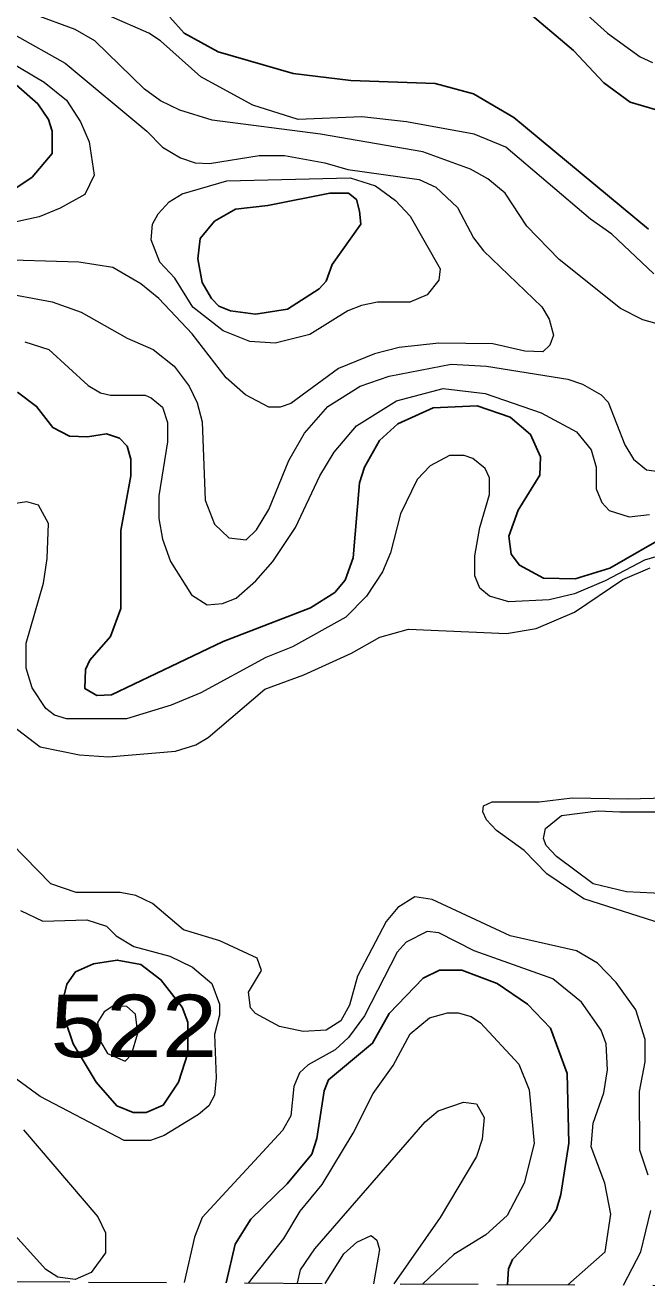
# Model space of a CAD drawing. Extents: x 577 to 602.9, y 7483.8 to 7511.6.
# Drawn here: x 586.879 to 587.677, y 7483.867 to 7485.485 of the extents above; entities that cross this region are included whole.
import ezdxf
from ezdxf.enums import TextEntityAlignment as Align

# ---------------------------------------------------------------- set-up
doc = ezdxf.new("R2010")
doc.units = 0
doc.header["$LTSCALE"] = 0.032
doc.linetypes.add('SHORT_DASHED', pattern=[2.7, 1.5, -1.2])
for name, color, linetype, lineweight in [('1', 7, 'Continuous', 25), ('2', 7, 'Continuous', 13), ('62', 7, 'SHORT_DASHED', 13)]:
    doc.layers.add(name, color=color, linetype=linetype, lineweight=lineweight)
doc.layers.add('61', color=7, linetype='Continuous')

msp = doc.modelspace()

# ---------------------------------------------------------------- linework, layer by layer
at = {"layer": '1'}
for points in [[(587.0648, 7485.4958), (587.0831, 7485.4751), (587.1268, 7485.4512), (587.223, 7485.4234), (587.297, 7485.4147), (587.4051, 7485.4107), (587.4544, 7485.3972), (587.5061, 7485.3669), (587.6787, 7485.2238)], [(587.6906, 7485.3765), (587.6556, 7485.3868), (587.6214, 7485.4115), (587.5825, 7485.4528), (587.5188, 7485.5069)], [(586.9145, 7484.9694), (586.8938, 7484.9964), (586.8692, 7485.0147)], [(587.7065, 7484.8334), (587.6294, 7484.7889), (587.5848, 7484.7753), (587.5443, 7484.7761), (587.5133, 7484.7928), (587.5029, 7484.8071), (587.4998, 7484.8302), (587.5117, 7484.8636), (587.5395, 7484.9081), (587.5403, 7484.932), (587.5276, 7484.9606), (587.5014, 7484.9829), (587.4592, 7484.9972), (587.4027, 7484.9948), (587.3574, 7484.9741), (587.3336, 7484.9527), (587.3145, 7484.9185), (587.3081, 7484.8986), (587.3002, 7484.8024), (587.2898, 7484.7737), (587.2763, 7484.7578), (587.2453, 7484.738), (587.1332, 7484.695), (586.9901, 7484.6266), (586.971, 7484.6258), (586.9559, 7484.6346), (586.9567, 7484.6592), (586.9622, 7484.6712), (586.9885, 7484.7014), (587.002, 7484.7372), (587.002, 7484.8374), (587.0147, 7484.9073), (587.0147, 7484.9288), (587.0099, 7484.9455), (587.0004, 7484.9558), (586.9837, 7484.9614), (586.959, 7484.9574), (586.936, 7484.9582), (586.9145, 7484.9694)], [(587.498, 7483.8702), (587.4993, 7483.8905), (587.5046, 7483.9022), (587.5514, 7483.9515), (587.561, 7483.9666), (587.5666, 7483.9857), (587.5769, 7484.0517), (587.5745, 7484.1408), (587.553, 7484.1988), (587.5236, 7484.2298), (587.4847, 7484.2561), (587.4393, 7484.2736), (587.4107, 7484.2736), (587.39, 7484.2632), (587.3463, 7484.2179), (587.3248, 7484.1797), (587.2684, 7484.1328), (587.2628, 7484.1185), (587.2533, 7484.0573), (587.2469, 7484.0374), (587.2151, 7483.9992), (587.1689, 7483.9541), (587.1486, 7483.9221), (587.1369, 7483.8723)]]:
    msp.add_lwpolyline(points, dxfattribs=at)
for points in [[(586.6775, 7485.2899), (586.7368, 7485.2676), (586.7637, 7485.2638), (586.8646, 7485.2745), (586.8883, 7485.2906), (586.9137, 7485.3208), (586.9137, 7485.3495), (586.9089, 7485.3646), (586.8954, 7485.3844), (586.8676, 7485.4091), (586.7952, 7485.4441), (586.7253, 7485.4695), (586.6378, 7485.483), (586.6147, 7485.483), (586.5869, 7485.4775), (586.575, 7485.4687), (586.5646, 7485.4512), (586.5686, 7485.4234), (586.5845, 7485.3964), (586.6195, 7485.3518), (586.6521, 7485.3137)], [(587.3083, 7485.2469), (587.3041, 7485.262), (587.2938, 7485.2699), (587.27, 7485.2699), (587.1904, 7485.254), (587.1491, 7485.2493), (587.1221, 7485.2342), (587.1038, 7485.2119), (587.1006, 7485.1856), (587.1061, 7485.1554), (587.1181, 7485.1348), (587.1276, 7485.1252), (587.1427, 7485.1189), (587.1745, 7485.1149), (587.2159, 7485.1212), (587.2564, 7485.1475), (587.2652, 7485.157), (587.2731, 7485.1785), (587.3097, 7485.2302)], [(586.9969, 7484.0993), (586.9702, 7484.1297), (586.9408, 7484.179), (586.9304, 7484.2092), (586.928, 7484.2362), (586.9328, 7484.2553), (586.9439, 7484.2712), (586.967, 7484.2815), (586.9972, 7484.2863), (587.0276, 7484.2806), (587.0533, 7484.2612), (587.0807, 7484.2259), (587.0879, 7484.2068), (587.0879, 7484.167), (587.0759, 7484.1297), (587.0561, 7484.1002), (587.0346, 7484.0907), (587.0179, 7484.0907)]]:
    msp.add_lwpolyline(points, close=True, dxfattribs=at)
at = {"layer": '2'}
for points in [[(587.5833, 7485.5141), (587.6262, 7485.4751)], [(587.7391, 7485.0886), (587.6715, 7485.1077), (587.6429, 7485.122), (587.5642, 7485.1848), (587.5228, 7485.2278), (587.495, 7485.2699), (587.4727, 7485.2882), (587.4505, 7485.3009), (587.3892, 7485.3232), (587.258, 7485.3455), (587.1189, 7485.3638), (587.0775, 7485.3765), (587.0529, 7485.3884), (587.0322, 7485.4035), (586.9686, 7485.4655), (586.9431, 7485.4799), (586.8899, 7485.4997)], [(587.6858, 7485.1666), (587.6318, 7485.2175), (587.6047, 7485.2365), (587.4958, 7485.3288), (587.4552, 7485.3455), (587.3686, 7485.3614), (587.3113, 7485.3677), (587.2294, 7485.3646), (587.1714, 7485.3828), (587.1046, 7485.4194), (587.0529, 7485.4655), (587.0378, 7485.4751), (586.9869, 7485.4974)], [(586.8652, 7485.4735), (586.9304, 7485.4369), (587.0354, 7485.3495), (587.0553, 7485.3288), (587.0783, 7485.3153), (587.0974, 7485.3089), (587.1157, 7485.3081), (587.1793, 7485.3184), (587.2119, 7485.3184), (587.2636, 7485.3089), (587.293, 7485.3002), (587.3845, 7485.2874), (587.4059, 7485.2779), (587.4338, 7485.2516), (587.4544, 7485.2127), (587.4672, 7485.196), (587.5419, 7485.1244), (587.5514, 7485.1085), (587.557, 7485.0878), (587.5522, 7485.0751), (587.5435, 7485.0664), (587.5204, 7485.0672), (587.4791, 7485.0767), (587.4099, 7485.0775), (587.359, 7485.0719), (587.3272, 7485.064), (587.2811, 7485.0449), (587.2199, 7485.0004), (587.2063, 7484.9956), (587.192, 7484.9956), (587.1618, 7485.0115), (587.1372, 7485.033), (587.0934, 7485.0894), (587.0505, 7485.1348), (587.0274, 7485.1538), (586.9916, 7485.1745), (586.9479, 7485.1817), (586.8334, 7485.1848)], [(587.6262, 7485.4751), (587.6683, 7485.4449), (587.6842, 7485.4377)], [(586.8421, 7485.4488), (586.9034, 7485.4123), (586.932, 7485.3892), (586.9503, 7485.3614), (586.9614, 7485.3359), (586.9678, 7485.293), (586.9559, 7485.2683), (586.9241, 7485.2508), (586.897, 7485.2397), (586.8207, 7485.223)], [(586.8445, 7485.1435), (586.9137, 7485.1308), (586.9511, 7485.1173), (587.0099, 7485.0839), (587.0433, 7485.0695), (587.0704, 7485.0481), (587.0894, 7485.0226), (587.0998, 7485.0012), (587.1061, 7484.9765), (587.1101, 7484.8763), (587.1221, 7484.8453), (587.1403, 7484.8278), (587.1626, 7484.8254), (587.1761, 7484.8382), (587.192, 7484.8644), (587.2175, 7484.9272), (587.2374, 7484.9622), (587.2676, 7484.9964), (587.3089, 7485.0226), (587.3463, 7485.0354), (587.4258, 7485.0505), (587.4711, 7485.0481), (587.5753, 7485.0314), (587.5944, 7485.025), (587.6182, 7485.0115), (587.627, 7485.002), (587.6485, 7484.9471), (587.6596, 7484.9288), (587.6763, 7484.9153), (587.7057, 7484.9113)], [(586.8787, 7485.0791), (586.9097, 7485.0695), (586.9598, 7485.0234), (586.9757, 7485.0139), (586.9885, 7485.0107), (587.033, 7485.0107), (587.0409, 7485.0075), (587.0553, 7484.9956), (587.0616, 7484.9757), (587.0616, 7484.9511), (587.0505, 7484.8819), (587.0505, 7484.8525), (587.0553, 7484.8262), (587.0656, 7484.7976), (587.0926, 7484.7547), (587.1125, 7484.7419), (587.1324, 7484.7435), (587.1499, 7484.7507), (587.1753, 7484.7729), (587.1968, 7484.7976), (587.2262, 7484.8413), (587.2572, 7484.9073), (587.2755, 7484.9376), (587.3041, 7484.9717), (587.3558, 7485.0035), (587.4155, 7485.0195), (587.4695, 7485.0131), (587.5411, 7484.9884), (587.5864, 7484.9638), (587.6055, 7484.9407), (587.6119, 7484.9185), (587.6119, 7484.8906), (587.619, 7484.8731), (587.6286, 7484.8628), (587.654, 7484.8549), (587.6803, 7484.858)], [(587.7666, 7484.8266), (587.6738, 7484.7993), (587.6233, 7484.7727), (587.584, 7484.7563), (587.5514, 7484.7483), (587.4998, 7484.7459), (587.4751, 7484.7531), (587.4624, 7484.7634), (587.456, 7484.7793), (587.456, 7484.8048), (587.4624, 7484.8413), (587.4751, 7484.8835), (587.4751, 7484.9049), (587.4695, 7484.9169), (587.4536, 7484.9296), (587.4425, 7484.9336), (587.4234, 7484.9336), (587.3988, 7484.9201), (587.3821, 7484.9026), (587.3606, 7484.8588), (587.3479, 7484.8087), (587.3375, 7484.7841), (587.3169, 7484.7531), (587.2906, 7484.726), (587.2222, 7484.6879), (587.1881, 7484.6743), (587.1046, 7484.629), (587.0664, 7484.6131), (587.0091, 7484.5956), (586.932, 7484.5956), (586.9169, 7484.6004), (586.9058, 7484.6091), (586.8883, 7484.6354), (586.8803, 7484.6608), (586.8803, 7484.6926), (586.9026, 7484.7698), (586.9074, 7484.8016), (586.9089, 7484.8461), (586.8962, 7484.87), (586.8811, 7484.8739), (586.8088, 7484.8636)], [(586.8326, 7484.6099), (586.8986, 7484.5598), (586.9487, 7484.5495), (586.9861, 7484.5471), (587.072, 7484.5543), (587.0982, 7484.5622), (587.1141, 7484.5718), (587.1865, 7484.6338), (587.2366, 7484.6521), (587.2978, 7484.6799), (587.3344, 7484.7006), (587.3709, 7484.7109), (587.4966, 7484.7054), (587.5347, 7484.7117), (587.584, 7484.7324), (587.6461, 7484.7745), (587.6811, 7484.7896)], [(587.6783, 7484.0105), (587.6678, 7484.0426), (587.6674, 7484.1176), (587.6747, 7484.1559), (587.6747, 7484.1845), (587.6628, 7484.2227), (587.6373, 7484.2577), (587.6135, 7484.2823), (587.5864, 7484.2982), (587.5014, 7484.3173), (587.4012, 7484.3642), (587.3789, 7484.3674), (587.3574, 7484.3539), (587.3423, 7484.3356), (587.3057, 7484.2656), (587.2954, 7484.2283), (587.2843, 7484.2084), (587.2652, 7484.1964), (587.2358, 7484.1949), (587.2055, 7484.2012), (587.1745, 7484.2179), (587.1682, 7484.2251), (587.1658, 7484.245), (587.1825, 7484.2728), (587.1769, 7484.2887), (587.1291, 7484.3112), (587.0823, 7484.3253), (587.0425, 7484.3587), (587.0211, 7484.369), (587.0012, 7484.373), (586.9447, 7484.373), (586.9121, 7484.3841), (586.8278, 7484.47)], [(586.8732, 7484.3499), (586.9018, 7484.3364), (586.9582, 7484.338), (586.9837, 7484.33), (586.9961, 7484.3176), (587.0185, 7484.3038), (587.0648, 7484.2913), (587.094, 7484.2772), (587.1188, 7484.2562), (587.1284, 7484.2298), (587.1284, 7484.2155), (587.1221, 7484.1909), (587.1244, 7484.1352), (587.1221, 7484.113), (587.1149, 7484.0994), (587.1014, 7484.0883), (587.0576, 7484.0613), (587.0401, 7484.0549), (587.006, 7484.0549)], [(587.5755, 7483.8698), (587.6231, 7483.9119), (587.6307, 7483.9604), (587.6227, 7484), (587.6055, 7484.047), (587.6079, 7484.0772), (587.6214, 7484.1161), (587.6262, 7484.1456), (587.6246, 7484.179), (587.6182, 7484.1964), (587.5928, 7484.2322), (587.5562, 7484.2624), (587.4552, 7484.2982), (587.4099, 7484.3213), (587.3948, 7484.3229), (587.3678, 7484.3094), (587.3566, 7484.2966), (587.3145, 7484.2147), (587.2938, 7484.1869), (587.2771, 7484.171), (587.2421, 7484.1519), (587.231, 7484.1416), (587.2238, 7484.1241), (587.2199, 7484.0867), (587.2095, 7484.0676), (587.1061, 7483.9563), (587.0966, 7483.9309), (587.0833, 7483.8726)], [(587.1659, 7483.8721), (587.2111, 7483.9293), (587.2318, 7483.9643), (587.2604, 7483.9984), (587.3002, 7484.0644), (587.3256, 7484.1153), (587.3511, 7484.1511), (587.3733, 7484.1917), (587.398, 7484.2123), (587.421, 7484.2187), (587.4346, 7484.2187), (587.4513, 7484.2139), (587.4632, 7484.206), (587.5125, 7484.1527), (587.526, 7484.1201), (587.5324, 7484.0509), (587.5196, 7484), (587.4974, 7483.9587), (587.4703, 7483.934), (587.429, 7483.9086), (587.3893, 7483.8709)], [(587.006, 7484.0549), (586.8986, 7484.1114), (586.8119, 7484.1742)], [(587.2287, 7483.8718), (587.2325, 7483.8892), (587.251, 7483.9158), (587.3924, 7484.0788), (587.4091, 7484.0931), (587.4417, 7484.1042), (587.4584, 7484.1018), (587.468, 7484.0843), (587.4656, 7484.0565), (587.4584, 7484.0342), (587.4115, 7483.9563), (587.3522, 7483.8711)], [(586.8771, 7484.0684), (586.9726, 7483.9571), (586.9821, 7483.9364), (586.9821, 7483.911), (586.9638, 7483.8855), (586.9435, 7483.8765), (586.9212, 7483.8795), (586.9058, 7483.8895), (586.8581, 7483.942)], [(587.6467, 7483.8694), (587.6691, 7483.9123), (587.6821, 7483.965)], [(587.2641, 7483.8716), (587.2882, 7483.9094), (587.3049, 7483.9245), (587.3232, 7483.9332), (587.3304, 7483.9269), (587.3336, 7483.915), (587.3261, 7483.8712)]]:
    msp.add_lwpolyline(points, dxfattribs=at)
for points in [[(587.2962, 7485.2898), (587.3288, 7485.2795), (587.3542, 7485.2604), (587.3733, 7485.2405), (587.4115, 7485.1729), (587.4099, 7485.1586), (587.3948, 7485.1395), (587.3725, 7485.13), (587.3312, 7485.13), (587.3105, 7485.126), (587.293, 7485.1189), (587.2445, 7485.0886), (587.2, 7485.0775), (587.1674, 7485.0799), (587.1332, 7485.0934), (587.0942, 7485.1236), (587.0712, 7485.161), (587.0521, 7485.1817), (587.0409, 7485.2103), (587.0425, 7485.2302), (587.0497, 7485.2437), (587.064, 7485.2588), (587.0807, 7485.2691), (587.138, 7485.2858)], [(587.6524, 7484.493), (587.7995, 7484.497), (587.8298, 7484.4843), (587.8473, 7484.4581), (587.8496, 7484.4437), (587.8441, 7484.4191), (587.8162, 7484.3666), (587.7924, 7484.3523), (587.7574, 7484.3436), (587.7304, 7484.3308), (587.7057, 7484.33), (587.596, 7484.365), (587.5483, 7484.3968), (587.5196, 7484.427), (587.4839, 7484.4525), (587.4711, 7484.466), (587.4664, 7484.4763), (587.4672, 7484.4843), (587.4783, 7484.4891), (587.5387, 7484.4891), (587.5809, 7484.4946)], [(587.6421, 7484.4763), (587.755, 7484.4763), (587.7773, 7484.4684), (587.7964, 7484.4501), (587.8027, 7484.4366), (587.798, 7484.4119), (587.7741, 7484.3801), (587.759, 7484.3738), (587.7033, 7484.3714), (587.6508, 7484.3738), (587.6079, 7484.3841), (587.561, 7484.4191), (587.5475, 7484.4334), (587.5443, 7484.4422), (587.5467, 7484.4549), (587.5673, 7484.4716), (587.6143, 7484.4779)], [(586.9848, 7484.1666), (587.0075, 7484.1567), (587.0157, 7484.1651), (587.0235, 7484.1925), (587.0206, 7484.217), (587.0095, 7484.2267), (586.9916, 7484.227), (586.9805, 7484.2201), (586.972, 7484.2062), (586.976, 7484.1821)]]:
    msp.add_lwpolyline(points, close=True, dxfattribs=at)
at = {"layer": '62'}
msp.add_lwpolyline([(577.0067, 7483.927), (577.5305, 7483.9243), (578.0544, 7483.9216), (578.5783, 7483.9189), (579.1022, 7483.9162), (579.626, 7483.9135), (580.1499, 7483.9107), (580.6738, 7483.908), (581.1977, 7483.9052), (581.7216, 7483.9024), (582.2454, 7483.8996), (582.7693, 7483.8967), (583.2932, 7483.8938), (583.8171, 7483.891), (584.341, 7483.8881), (584.8649, 7483.8852), (585.3887, 7483.8822), (585.9126, 7483.8793), (586.4365, 7483.8763), (586.9604, 7483.8733), (587.4843, 7483.8703), (588.0082, 7483.8673)], dxfattribs=at)

# ---------------------------------------------------------------- texts
at = {"layer": '61', "width": 1.2}
msp.add_text('522', height=0.08, dxfattribs=at).set_placement((587.0186, 7484.1619), align=Align.CENTER)

doc.saveas('drawing.dxf')
